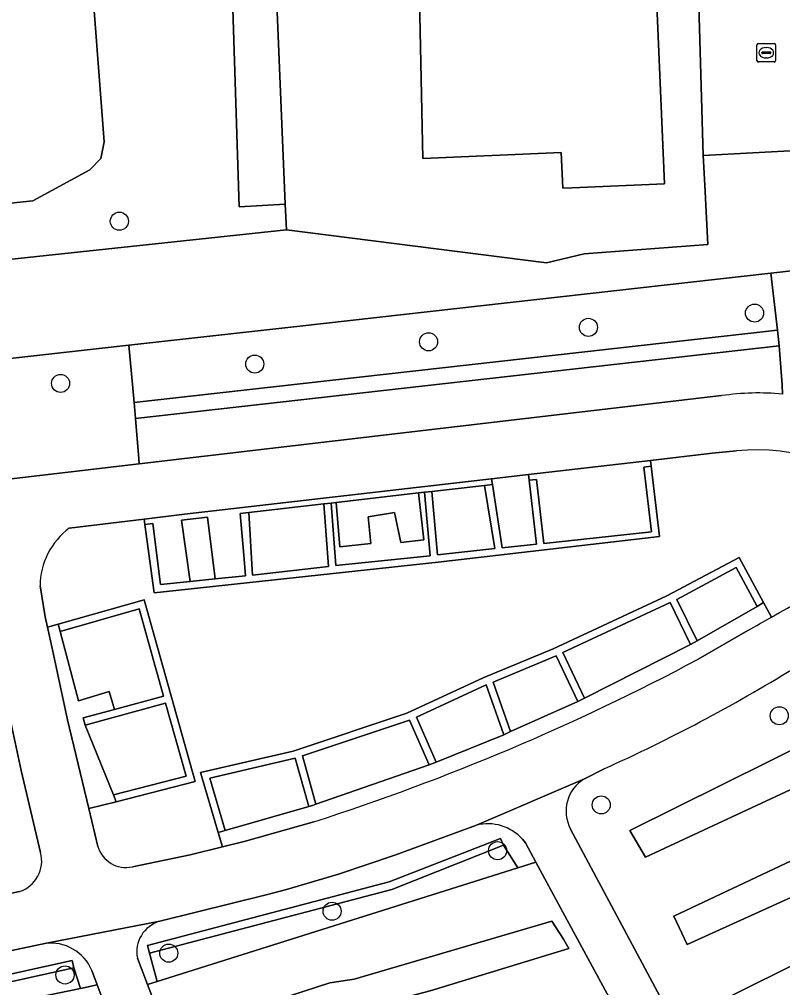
# Model space of a CAD drawing. Extents: x 161248 to 161848, y 384871 to 385383.
# Drawn here: x 161528.9 to 161570.2, y 385265.7 to 385318.1 of the extents above; entities that cross this region are included whole.
import ezdxf

# ---------------------------------------------------------------- set-up
doc = ezdxf.new("R2010")
doc.units = 0
for name, color, linetype in [('IMGEO_Boom', 7, 'Continuous'), ('IMGEO_Erf', 7, 'Continuous'), ('IMGEO_Groenvoorziening', 7, 'Continuous'), ('IMGEO_Haag', 7, 'Continuous'), ('IMGEO_Hek', 7, 'Continuous'), ('IMGEO_Pand', 7, 'Continuous'), ('IMGEO_Parkeervlak_open', 7, 'Continuous'), ('IMGEO_Rioolput', 7, 'Continuous'), ('IMGEO_Voetpad_gesloten', 7, 'Continuous'), ('IMGEO_Voetpad_halfverhard', 7, 'Continuous')]:
    doc.layers.add(name, color=color, linetype=linetype)

msp = doc.modelspace()

# ---------------------------------------------------------------- linework, layer by layer
at = {"layer": 'IMGEO_Boom'}
for centre in [(161534.335, 385307.187), (161568.672, 385302.217), (161559.693, 385301.445), (161551.049, 385300.663), (161541.657, 385299.46), (161531.159, 385298.41), (161570.01, 385280.44), (161560.385, 385275.617), (161554.779, 385273.14), (161545.837, 385269.868), (161537.006, 385267.599), (161531.397, 385266.418)]:
    msp.add_circle(centre, 0.489, dxfattribs=at)
at = {"layer": 'IMGEO_Erf'}
msp.add_lwpolyline([(161540.811, 385307.971), (161543.306, 385308.103), (161542.668, 385323.305), (161540.331, 385323.184)], close=True, dxfattribs=at)
for points in [[(161542.668, 385323.305), (161543.306, 385308.103), (161543.364, 385306.723), (161557.427, 385304.94), (161559.46, 385305.43), (161566.151, 385305.927), (161565.986, 385309.143), (161565.904, 385310.742), (161565.599, 385320.755)], [(161563.243, 385322.235), (161563.808, 385309.205), (161558.813, 385308.988), (161558.311, 385308.966), (161558.227, 385310.906), (161550.749, 385310.582), (161550.556, 385319.191)]]:
    msp.add_lwpolyline(points, dxfattribs=at)
at = {"layer": 'IMGEO_Groenvoorziening'}
for points in [[(161500, 385305.168), (161529.666, 385308.289), (161532.748, 385309.963), (161533.335, 385310.57), (161533.517, 385311.471), (161531.969, 385331.835), (161535.206, 385331.984), (161534.773, 385338.983), (161517.918, 385338.137)], [(161500, 385302.086), (161543.364, 385306.723), (161543.306, 385308.103), (161540.811, 385307.971), (161540.331, 385323.184), (161539.871, 385329.661), (161539.656, 385332.188), (161535.206, 385331.984), (161531.969, 385331.835), (161533.517, 385311.471), (161533.335, 385310.57), (161532.748, 385309.963), (161529.666, 385308.289), (161500, 385305.168)], [(161641.615, 385301.67), (161640.058, 385301.531), (161639.748, 385301.503), (161638.964, 385311.532), (161638.643, 385315.896), (161589.461, 385313.536), (161587.705, 385313.449), (161587.742, 385312.751), (161580.423, 385312.423), (161578.726, 385311.437), (161571.271, 385311.033), (161565.904, 385310.742), (161565.986, 385309.143), (161566.151, 385305.927), (161559.46, 385305.43), (161557.427, 385304.94), (161543.364, 385306.723), (161500, 385302.086)], [(161414.256, 385250), (161410.885, 385280.109), (161410.162, 385286.563), (161475.044, 385293.779), (161521.676, 385299.004), (161534.85, 385300.481), (161543.938, 385301.499), (161569.562, 385304.383), (161586.988, 385306.345), (161622.8, 385310.376), (161633.809, 385311.615), (161634.458, 385305.787), (161634.818, 385302.549), (161643.668, 385222.865)], [(161587.706, 385299.943), (161587.682, 385300.195), (161587.477, 385302.042), (161587.409, 385302.649), (161586.988, 385306.345), (161569.562, 385304.383), (161569.909, 385301.291), (161569.997, 385300.438), (161570.159, 385298.333), (161570.191, 385297.839)], [(161570.191, 385297.839), (161570.159, 385298.333), (161569.997, 385300.438), (161535.217, 385296.515), (161535.39, 385294.333), (161535.413, 385294.069), (161566.889, 385297.751)], [(161567.689, 385294.763), (161566.384, 385294.633), (161563.041, 385294.246), (161563.08, 385293.936), (161563.537, 385290.139), (161551.569, 385288.74), (161536.211, 385287.091), (161535.704, 385290.781), (161535.67, 385291.073), (161531.626, 385290.59)], [(161563.939, 385286.916), (161567.846, 385288.993), (161569.161, 385286.562), (161569.594, 385285.769)], [(161530.051, 385287.459), (161530.326, 385285.79), (161530.449, 385285.226), (161531.03, 385285.391), (161535.683, 385286.709), (161538.44, 385276.891), (161534.166, 385275.792), (161532.685, 385275.415), (161533.174, 385273.375)], [(161535.037, 385272.267), (161538.171, 385272.92), (161539.912, 385273.345), (161539.675, 385274.129), (161538.717, 385277.365), (161543.739, 385278.528), (161549.878, 385280.574), (161554, 385282.483), (161557.794, 385284.053), (161563.939, 385286.916)], [(161569.594, 385285.769), (161569.161, 385286.562), (161568.821, 385286.349), (161565.563, 385284.496), (161565.215, 385284.298), (161559.472, 385281.384), (161559.115, 385281.203), (161555.486, 385279.579), (161555.12, 385279.415), (161551.457, 385277.934), (161551.083, 385277.79), (161544.957, 385275.659), (161544.771, 385275.594), (161544.577, 385275.533), (161540.063, 385274.228), (161539.675, 385274.129), (161539.912, 385273.345), (161541.077, 385273.63), (161544.854, 385274.708)], [(161530.081, 385273.04), (161529.034, 385277.473), (161528.277, 385281.007), (161527.848, 385283.045), (161527.632, 385284.07), (161527.139, 385286.335)], [(161565.628, 385283.497), (161568.305, 385285.045)], [(161560.578, 385277.586), (161559.479, 385277.03)], [(161553.642, 385274.52), (161549.229, 385272.901), (161546.185, 385271.875), (161543.371, 385271.036), (161542.338, 385270.768), (161536.515, 385269.323)], [(161558.726, 385274.313), (161566.764, 385259.266), (161586.614, 385267.358)], [(161535.314, 385267.33), (161535.858, 385265.91), (161536.382, 385266.071), (161535.966, 385267.592), (161535.849, 385268.01), (161548.929, 385271.461), (161554.944, 385273.809), (161555.097, 385273.445)], [(161555.097, 385273.445), (161555.885, 385272.207), (161556.854, 385272.513), (161556.287, 385273.568), (161556.122, 385273.772)], [(161475.187, 385259.5), (161503.084, 385265.452), (161528.939, 385270.93)], [(161537.851, 385261.646), (161539.72, 385262.348), (161549.019, 385264.999), (161551.138, 385265.563), (161558.626, 385267.851), (161558.343, 385268.348), (161557.715, 385269.333), (161547.023, 385266.188), (161545.716, 385265.994), (161537.276, 385263.249)], [(161537.276, 385263.249), (161545.716, 385265.994), (161547.023, 385266.188), (161557.715, 385269.333), (161558.343, 385268.348), (161558.626, 385267.851), (161551.138, 385265.563), (161549.019, 385264.999)], [(161530.3, 385268.117), (161509.967, 385263.808)], [(161507.975, 385261.364), (161507.979, 385260.662), (161509.22, 385260.931), (161509.35, 385261.83), (161509.267, 385262.227), (161531.789, 385267.198), (161531.881, 385266.81)], [(161531.881, 385266.81), (161532.232, 385265.69), (161533.142, 385265.877), (161532.85, 385266.66)], [(161534.103, 385263.304), (161533.142, 385265.877), (161532.232, 385265.69), (161530.397, 385265.31), (161529.24, 385264.99), (161527.546, 385264.721), (161526.371, 385264.478), (161521.46, 385263.462), (161520.198, 385263.201), (161509.22, 385260.931), (161507.979, 385260.662), (161507.986, 385259.583), (161507.925, 385256.481), (161507.932, 385254.637), (161508.057, 385250.147), (161508.281, 385247.321), (161508.615, 385244.595), (161511.266, 385245.199), (161538.811, 385251.766)]]:
    msp.add_lwpolyline(points, dxfattribs=at)
for points in [[(161534.85, 385300.481), (161535.129, 385297.373), (161569.909, 385301.291), (161569.562, 385304.383), (161543.938, 385301.499)], [(161569.909, 385301.291), (161535.129, 385297.373), (161535.217, 385296.515), (161569.997, 385300.438)], [(161535.217, 385296.515), (161535.129, 385297.373), (161534.85, 385300.481), (161521.676, 385299.004), (161521.926, 385295.866), (161522.021, 385295.041), (161522.276, 385292.824), (161522.31, 385292.54), (161523.879, 385292.72), (161535.413, 385294.069), (161535.39, 385294.333)], [(161562.683, 385293.891), (161563.08, 385293.936), (161563.041, 385294.246), (161556.445, 385293.484), (161556.487, 385293.177), (161556.884, 385293.223), (161557.284, 385289.762), (161563.103, 385290.392)], [(161555.034, 385289.519), (161554.505, 385292.948), (161554.073, 385292.899), (161554.634, 385289.476), (161551.534, 385289.14), (161551.23, 385292.571), (161550.832, 385292.525), (161551.136, 385289.097), (161546.035, 385288.559), (161545.784, 385291.943), (161545.388, 385291.897), (161545.636, 385288.516), (161541.535, 385288.047), (161541.326, 385291.429), (161540.863, 385291.376), (161541.058, 385289.128), (161541.155, 385288.008), (161539.512, 385287.837), (161538.164, 385287.696), (161536.555, 385287.529), (161536.151, 385290.833), (161535.704, 385290.781), (161536.211, 385287.091), (161551.569, 385288.74), (161563.537, 385290.139), (161563.08, 385293.936), (161562.683, 385293.891), (161563.103, 385290.392), (161557.284, 385289.762), (161556.884, 385293.223), (161556.487, 385293.177), (161556.887, 385289.719)], [(161537.695, 385291.011), (161539.095, 385291.172), (161539.512, 385287.837), (161541.155, 385288.008), (161541.058, 385289.128), (161540.863, 385291.376), (161541.326, 385291.429), (161545.388, 385291.897), (161545.784, 385291.943), (161546.059, 385291.975), (161550.512, 385292.488), (161550.832, 385292.525), (161551.23, 385292.571), (161554.073, 385292.899), (161554.505, 385292.948), (161554.457, 385293.254), (161537.862, 385291.335), (161535.67, 385291.073), (161535.704, 385290.781), (161536.151, 385290.833), (161536.555, 385287.529), (161538.164, 385287.696)], [(161556.487, 385293.177), (161556.445, 385293.484), (161554.457, 385293.254), (161554.505, 385292.948), (161555.034, 385289.519), (161556.887, 385289.719)], [(161554.073, 385292.899), (161551.23, 385292.571), (161551.534, 385289.14), (161554.634, 385289.476)], [(161545.784, 385291.943), (161546.035, 385288.559), (161551.136, 385289.097), (161550.832, 385292.525), (161550.512, 385292.488), (161550.793, 385289.948), (161549.548, 385289.802), (161549.214, 385291.426), (161547.78, 385291.195), (161547.923, 385289.76), (161546.248, 385289.578), (161546.059, 385291.975)], [(161547.78, 385291.195), (161549.214, 385291.426), (161549.548, 385289.802), (161550.793, 385289.948), (161550.512, 385292.488), (161546.059, 385291.975), (161546.248, 385289.578), (161547.923, 385289.76)], [(161545.388, 385291.897), (161541.326, 385291.429), (161541.535, 385288.047), (161545.636, 385288.516)], [(161539.512, 385287.837), (161539.095, 385291.172), (161537.695, 385291.011), (161538.164, 385287.696)], [(161544.957, 385275.659), (161544.228, 385278.27), (161550.026, 385280.202), (161551.083, 385277.79), (161551.457, 385277.934), (161550.392, 385280.363), (161554.161, 385282.117), (161555.12, 385279.415), (161555.486, 385279.579), (161554.538, 385282.251), (161557.955, 385283.687), (161559.115, 385281.203), (161559.472, 385281.384), (161558.317, 385283.856), (161564.118, 385286.557), (161565.215, 385284.298), (161565.563, 385284.496), (161564.478, 385286.732), (161567.683, 385288.453), (161568.821, 385286.349), (161569.161, 385286.562), (161567.846, 385288.993), (161563.939, 385286.916), (161557.794, 385284.053), (161554, 385282.483), (161549.878, 385280.574), (161543.739, 385278.528), (161538.717, 385277.365), (161539.675, 385274.129), (161540.063, 385274.228), (161539.221, 385277.071), (161543.848, 385278.143), (161544.577, 385275.533), (161544.771, 385275.594)], [(161568.821, 385286.349), (161567.683, 385288.453), (161564.478, 385286.732), (161565.563, 385284.496)], [(161538.44, 385276.891), (161535.683, 385286.709), (161531.03, 385285.391), (161531.133, 385285.004), (161535.406, 385286.215), (161536.293, 385283.051), (161536.4, 385282.666), (161536.725, 385281.506), (161534.074, 385280.784), (161532.382, 385280.323), (161532.485, 385279.936), (161536.833, 385281.121), (161537.939, 385277.175), (161534.01, 385276.165), (161534.166, 385275.792)], [(161565.215, 385284.298), (161564.118, 385286.557), (161558.317, 385283.856), (161559.472, 385281.384)], [(161535.406, 385286.215), (161531.133, 385285.004), (161532.128, 385281.249), (161533.792, 385281.743), (161534.074, 385280.784), (161536.725, 385281.506), (161536.4, 385282.666), (161536.293, 385283.051)], [(161532.485, 385279.936), (161532.382, 385280.323), (161534.074, 385280.784), (161533.792, 385281.743), (161532.128, 385281.249), (161531.133, 385285.004), (161531.03, 385285.391), (161530.449, 385285.226), (161530.715, 385284.005), (161531.531, 385280.226), (161532.685, 385275.415), (161534.166, 385275.792), (161534.01, 385276.165)], [(161573.176, 385277.666), (161573.559, 385276.626), (161572.684, 385276.115), (161571.908, 385277.053), (161562.776, 385272.79), (161561.923, 385274.236), (161572.017, 385279.251), (161571.71, 385280.253), (161573.79, 385281.287), (161574.261, 385280.424), (161577.698, 385282.007), (161577.315, 385283.035), (161580.08, 385284.387), (161580.719, 385282.951), (161582.312, 385283.783), (161582.899, 385282.193)], [(161582.899, 385282.193), (161582.312, 385283.783), (161580.719, 385282.951), (161580.08, 385284.387), (161577.315, 385283.035), (161577.698, 385282.007), (161574.261, 385280.424), (161573.79, 385281.287), (161571.71, 385280.253), (161572.017, 385279.251), (161561.923, 385274.236), (161562.776, 385272.79), (161571.908, 385277.053), (161572.684, 385276.115), (161573.559, 385276.626), (161573.176, 385277.666)], [(161557.955, 385283.687), (161554.538, 385282.251), (161555.486, 385279.579), (161559.115, 385281.203)], [(161554.161, 385282.117), (161550.392, 385280.363), (161551.457, 385277.934), (161555.12, 385279.415)], [(161536.833, 385281.121), (161532.485, 385279.936), (161534.01, 385276.165), (161537.939, 385277.175)], [(161550.026, 385280.202), (161544.228, 385278.27), (161544.957, 385275.659), (161551.083, 385277.79)], [(161583.026, 385278.426), (161584.076, 385278.999), (161584.726, 385277.237), (161583.601, 385276.789), (161580.113, 385275.13), (161578.947, 385274.492), (161577.26, 385273.828), (161576.265, 385273.251), (161576.713, 385272.243), (161575.703, 385271.792), (161575.244, 385272.705), (161565.034, 385268.072), (161564.307, 385269.594)], [(161577.26, 385273.828), (161578.947, 385274.492), (161580.113, 385275.13), (161583.601, 385276.789), (161584.726, 385277.237), (161584.076, 385278.999), (161583.026, 385278.426), (161564.307, 385269.594), (161565.034, 385268.072), (161575.244, 385272.705), (161575.703, 385271.792), (161576.713, 385272.243), (161576.265, 385273.251)], [(161543.848, 385278.143), (161539.221, 385277.071), (161540.063, 385274.228), (161544.577, 385275.533)], [(161555.097, 385273.445), (161554.944, 385273.809), (161548.929, 385271.461), (161535.849, 385268.01), (161535.966, 385267.592), (161549.058, 385271.043)], [(161585.937, 385273.952), (161586.523, 385272.363), (161572.238, 385265.46), (161572.583, 385264.445), (161571.696, 385263.922), (161571.033, 385264.898), (161567.317, 385263.175), (161566.527, 385264.862), (161573.806, 385268.46), (161573.473, 385269.425), (161574.386, 385269.973), (161574.934, 385268.996), (161576.456, 385269.876), (161576.098, 385270.764), (161577.202, 385271.313), (161577.763, 385270.273)], [(161586.523, 385272.363), (161585.937, 385273.952), (161577.763, 385270.273), (161577.202, 385271.313), (161576.098, 385270.764), (161576.456, 385269.876), (161574.934, 385268.996), (161574.386, 385269.973), (161573.473, 385269.425), (161573.806, 385268.46), (161566.527, 385264.862), (161567.317, 385263.175), (161571.033, 385264.898), (161571.696, 385263.922), (161572.583, 385264.445), (161572.238, 385265.46)], [(161555.097, 385273.445), (161549.058, 385271.043), (161535.966, 385267.592), (161536.382, 385266.071), (161555.885, 385272.207)], [(161558.305, 385269.815), (161556.854, 385272.513), (161555.885, 385272.207), (161536.382, 385266.071), (161535.858, 385265.91), (161539.048, 385257.576), (161541.292, 385252.387), (161551.161, 385254.808), (161557.567, 385256.488), (161562.547, 385257.988), (161564.353, 385258.546), (161562.416, 385262.243)], [(161531.881, 385266.81), (161531.789, 385267.198), (161509.267, 385262.227), (161509.35, 385261.83)], [(161532.232, 385265.69), (161531.881, 385266.81), (161509.35, 385261.83), (161509.22, 385260.931), (161520.198, 385263.201), (161521.46, 385263.462), (161526.371, 385264.478), (161527.546, 385264.721), (161529.24, 385264.99), (161530.397, 385265.31)]]:
    msp.add_lwpolyline(points, close=True, dxfattribs=at)
for centre, radius, start, end in [((161568.917, 385283.644), 14.252, 84.872, 98.1812), ((161568.792, 385284.412), 10.409, 44.2053, 96.0833), ((161534.016, 385287.426), 3.965, 127.0644, 179.5277), ((161498.683, 385410.449), 143.434, 299.62866, 302.79051), ((161485.663, 385433.688), 170.072, 299.07283, 299.5709), ((161506.139, 385395.161), 126.522, 287.81789, 298.04631), ((161522.742, 385361.321), 91.887, 294.31608, 301.50844), ((161560.518, 385275.279), 2.036, 120.6935, 208.3257), ((161554.256, 385272.071), 2.525, 42.3511, 104.0809), ((161534.695, 385273.812), 1.582, 196.0259, 282.4908), ((161528.375, 385272.599), 1.762, 288.6696, 14.483), ((161536.999, 385267.673), 1.72, 106.3519, 191.501), ((161530.632, 385265.737), 2.403, 22.5848, 97.9303)]:
    msp.add_arc(centre, radius, start, end, dxfattribs=at)
at = {"layer": 'IMGEO_Haag'}
for points in [[(161555.034, 385289.519), (161554.505, 385292.948), (161554.073, 385292.899), (161554.634, 385289.476), (161551.534, 385289.14), (161551.23, 385292.571), (161550.832, 385292.525), (161551.136, 385289.097), (161546.035, 385288.559), (161545.784, 385291.943), (161545.388, 385291.897), (161545.636, 385288.516), (161541.535, 385288.047), (161541.326, 385291.429), (161540.863, 385291.376), (161541.058, 385289.128), (161541.155, 385288.008), (161539.512, 385287.837), (161538.164, 385287.696), (161536.555, 385287.529), (161536.151, 385290.833), (161535.704, 385290.781), (161536.211, 385287.091), (161551.569, 385288.74), (161563.537, 385290.139), (161563.08, 385293.936), (161562.683, 385293.891), (161563.103, 385290.392), (161557.284, 385289.762), (161556.884, 385293.223), (161556.487, 385293.177), (161556.887, 385289.719)], [(161544.957, 385275.659), (161544.228, 385278.27), (161550.026, 385280.202), (161551.083, 385277.79), (161551.457, 385277.934), (161550.392, 385280.363), (161554.161, 385282.117), (161555.12, 385279.415), (161555.486, 385279.579), (161554.538, 385282.251), (161557.955, 385283.687), (161559.115, 385281.203), (161559.472, 385281.384), (161558.317, 385283.856), (161564.118, 385286.557), (161565.215, 385284.298), (161565.563, 385284.496), (161564.478, 385286.732), (161567.683, 385288.453), (161568.821, 385286.349), (161569.161, 385286.562), (161567.846, 385288.993), (161563.939, 385286.916), (161557.794, 385284.053), (161554, 385282.483), (161549.878, 385280.574), (161543.739, 385278.528), (161538.717, 385277.365), (161539.675, 385274.129), (161540.063, 385274.228), (161539.221, 385277.071), (161543.848, 385278.143), (161544.577, 385275.533), (161544.771, 385275.594)], [(161538.44, 385276.891), (161535.683, 385286.709), (161531.03, 385285.391), (161531.133, 385285.004), (161535.406, 385286.215), (161536.293, 385283.051), (161536.4, 385282.666), (161536.725, 385281.506), (161534.074, 385280.784), (161532.382, 385280.323), (161532.485, 385279.936), (161536.833, 385281.121), (161537.939, 385277.175), (161534.01, 385276.165), (161534.166, 385275.792)]]:
    msp.add_lwpolyline(points, close=True, dxfattribs=at)
at = {"layer": 'IMGEO_Hek'}
for points in [[(161569.562, 385304.383), (161586.988, 385306.345)], [(161543.938, 385301.499), (161569.562, 385304.383)], [(161534.85, 385300.481), (161543.938, 385301.499)], [(161521.676, 385299.004), (161534.85, 385300.481)]]:
    msp.add_lwpolyline(points, dxfattribs=at)
at = {"layer": 'IMGEO_Pand'}
msp.add_lwpolyline([(161554.223, 385321.844), (161554.141, 385323.727), (161553.42, 385323.696), (161550.458, 385323.567), (161548.71, 385323.491), (161548.901, 385319.119), (161550.556, 385319.191), (161550.749, 385310.582), (161558.227, 385310.906), (161558.311, 385308.966), (161558.813, 385308.988), (161563.808, 385309.205), (161563.243, 385322.235)], close=True, dxfattribs=at)
at = {"layer": 'IMGEO_Parkeervlak_open'}
msp.add_lwpolyline([(161565.904, 385310.742), (161571.271, 385311.033), (161571.019, 385320.851), (161565.599, 385320.755)], close=True, dxfattribs=at)
at = {"layer": 'IMGEO_Rioolput'}
for p, q in [((161568.804, 385315.871), (161568.804, 385316.723)), ((161568.879, 385316.797), (161569.731, 385316.797)), ((161569.805, 385316.723), (161569.805, 385315.871)), ((161569.063, 385316.291), (161569.063, 385316.303)), ((161569.501, 385316.254), (161569.103, 385316.254)), ((161569.106, 385316.34), (161569.504, 385316.34)), ((161569.292, 385316.577), (161569.317, 385316.577)), ((161569.547, 385316.303), (161569.547, 385316.291)), ((161569.731, 385315.797), (161568.879, 385315.797)), ((161569.315, 385316.017), (161569.29, 385316.017))]:
    msp.add_line(p, q, dxfattribs=at)
for points in [[(161568.804, 385315.871), (161568.804, 385316.723)], [(161568.879, 385316.797), (161569.731, 385316.797)], [(161569.805, 385316.723), (161569.805, 385315.871)], [(161569.731, 385315.797), (161568.879, 385315.797)]]:
    msp.add_lwpolyline(points, dxfattribs=at)
for centre, radius, start, end in [((161568.881, 385316.721), 0.0765, 91.552, 178.448), ((161568.881, 385316.721), 0.0765, 91.552, 178.448), ((161569.729, 385316.721), 0.0765, 1.552, 88.448), ((161569.729, 385316.721), 0.0765, 1.552, 88.448), ((161569.103, 385316.3), 0.0403, 85.8775, 175.7526), ((161569.1, 385316.29), 0.0366, 178.938, 274.7102), ((161569.504, 385316.297), 0.043, 264.8664, 352.4533), ((161569.508, 385316.302), 0.0386, 1.7309, 96.639), ((161568.881, 385315.873), 0.0765, 181.552, 268.448), ((161568.881, 385315.873), 0.0765, 181.552, 268.448), ((161569.729, 385315.873), 0.0765, 271.552, 358.448), ((161569.729, 385315.873), 0.0765, 271.552, 358.448)]:
    msp.add_arc(centre, radius, start, end, dxfattribs=at)
for centre, major_axis, ratio, start_param, end_param in [((161569.291, 385316.297), (-0.387, 0.002), 0.722429, 4.712389, 7.853982), ((161569.316, 385316.297), (-0.39, 0.002), 0.717154, 1.570796, 4.712389)]:
    msp.add_ellipse(centre, major_axis=major_axis, ratio=ratio, start_param=start_param, end_param=end_param, dxfattribs=at)
at = {"layer": 'IMGEO_Voetpad_gesloten'}
for points in [[(161566.889, 385297.751), (161535.413, 385294.069), (161523.879, 385292.72), (161522.31, 385292.54), (161449.189, 385284.134), (161445.061, 385283.659), (161421.302, 385280.928), (161421.089, 385280.877), (161420.878, 385280.815)], [(161531.626, 385290.59), (161535.67, 385291.073), (161537.862, 385291.335), (161554.457, 385293.254), (161556.445, 385293.484), (161563.041, 385294.246), (161566.384, 385294.633), (161567.689, 385294.763)], [(161533.174, 385273.375), (161532.685, 385275.415), (161531.531, 385280.226), (161530.715, 385284.005), (161530.449, 385285.226), (161530.326, 385285.79), (161530.051, 385287.459)], [(161527.139, 385286.335), (161527.632, 385284.07), (161527.848, 385283.045), (161528.277, 385281.007), (161529.034, 385277.473), (161530.081, 385273.04)], [(161568.305, 385285.045), (161565.628, 385283.497)], [(161509.967, 385263.808), (161530.3, 385268.117), (161536.515, 385269.323), (161542.338, 385270.768), (161543.371, 385271.036), (161546.185, 385271.875), (161549.229, 385272.901), (161553.642, 385274.52), (161559.479, 385277.03), (161560.578, 385277.586)], [(161544.854, 385274.708), (161541.077, 385273.63), (161539.912, 385273.345), (161538.171, 385272.92), (161535.037, 385272.267)], [(161528.939, 385270.93), (161503.084, 385265.452), (161475.187, 385259.5)]]:
    msp.add_lwpolyline(points, dxfattribs=at)
for centre, radius, start, end in [((161568.917, 385283.644), 14.252, 84.872, 98.1812), ((161568.792, 385284.412), 10.409, 44.2053, 96.0833), ((161534.016, 385287.426), 3.965, 127.0644, 179.5277), ((161498.683, 385410.449), 143.434, 299.62866, 302.79051), ((161485.663, 385433.688), 170.072, 299.07283, 299.5709), ((161506.139, 385395.161), 126.522, 287.81789, 298.04631), ((161522.742, 385361.321), 91.887, 294.31608, 301.50844), ((161534.695, 385273.812), 1.582, 196.0259, 282.4908), ((161528.375, 385272.599), 1.762, 288.6696, 14.483)]:
    msp.add_arc(centre, radius, start, end, dxfattribs=at)
at = {"layer": 'IMGEO_Voetpad_halfverhard'}
for points in [[(161559.479, 385277.03), (161553.642, 385274.52)], [(161586.614, 385267.358), (161566.764, 385259.266), (161558.726, 385274.313)], [(161556.122, 385273.772), (161556.287, 385273.568), (161556.854, 385272.513), (161558.305, 385269.815), (161562.416, 385262.243), (161564.353, 385258.546), (161562.547, 385257.988), (161557.567, 385256.488), (161551.161, 385254.808), (161541.292, 385252.387), (161539.048, 385257.576), (161535.858, 385265.91), (161535.314, 385267.33)], [(161536.515, 385269.323), (161530.3, 385268.117)], [(161532.85, 385266.66), (161533.142, 385265.877), (161534.103, 385263.304)]]:
    msp.add_lwpolyline(points, dxfattribs=at)
for centre, radius, start, end in [((161560.518, 385275.279), 2.036, 120.6935, 208.3257), ((161554.256, 385272.071), 2.525, 42.3511, 104.0809), ((161536.999, 385267.673), 1.72, 106.3519, 191.501), ((161530.632, 385265.737), 2.403, 22.5848, 97.9303)]:
    msp.add_arc(centre, radius, start, end, dxfattribs=at)

doc.saveas('drawing.dxf')
